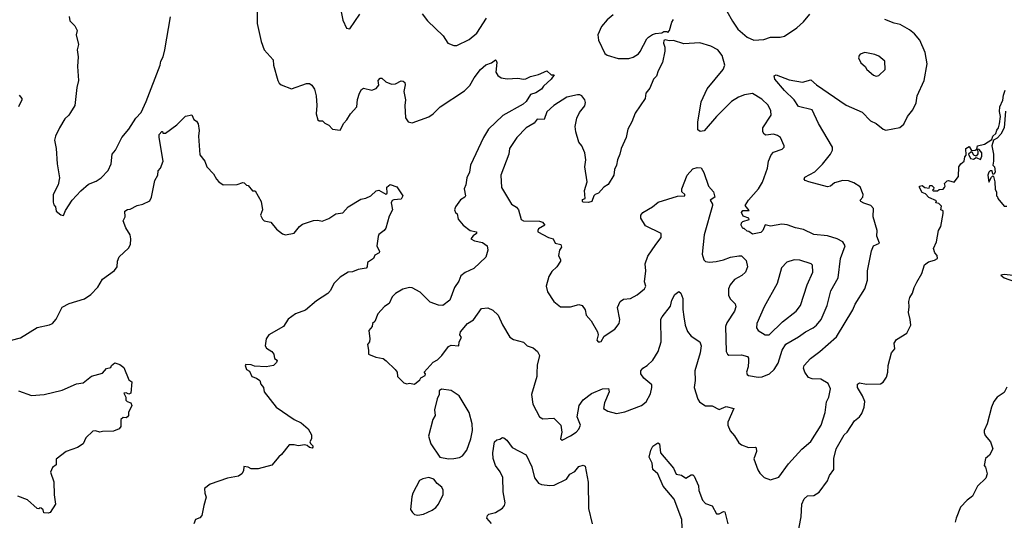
# Model space of a CAD drawing. Extents: x 1678759 to 1859541, y 384609 to 522867.
# Tile 289 of 466: x 1741579 to 1748667, y 514710 to 518313. Entities that reach past the tile are written whole.
import ezdxf

# ---------------------------------------------------------------- set-up
doc = ezdxf.new("R2010")
doc.units = 0

msp = doc.modelspace()

# ---------------------------------------------------------------- linework, layer by layer
at = {"layer": '0CON20XD'}
for points in [[(1743288, 518415), (1743288.6, 518285), (1743317.1, 518155), (1743340, 518095), (1743403.3, 518025), (1743406.2, 517985), (1743436.4, 517876.4), (1743447.5, 517855), (1743462.5, 517845), (1743535, 517815.8), (1743645, 517854.3), (1743665, 517854), (1743682.7, 517842.7), (1743701.7, 517811.7), (1743712.5, 517765), (1743718, 517695), (1743714.1, 517635.9), (1743725, 517592.5), (1743735, 517583.8), (1743760, 517585), (1743775, 517567.5), (1743803.9, 517553.9), (1743830, 517525), (1743885, 517517.5), (1743911.7, 517568.3), (1743935, 517592.5), (1743960, 517635), (1744006.2, 517685), (1744012.1, 517737.9), (1744026.2, 517785), (1744040.5, 517809.5), (1744055, 517820), (1744115, 517806.2), (1744145, 517818.8), (1744165, 517842.5), (1744160.8, 517875), (1744175, 517892), (1744185, 517892), (1744215, 517866.7), (1744255, 517849.2), (1744285, 517852), (1744325, 517873.8), (1744340.7, 517870.7), (1744351.2, 517861.2), (1744354, 517845), (1744345.7, 517795), (1744356.5, 517735), (1744351.5, 517695), (1744356.8, 517606.8), (1744375, 517577.5), (1744405, 517570.8), (1744525, 517614.2), (1744555.5, 517634.5), (1744605, 517686.2), (1744780.3, 517799.7), (1744820.3, 517839.7), (1744850, 517895), (1744896, 517954), (1744935, 517987.5), (1744975, 518003.3), (1745005, 518023.3), (1745010, 518020), (1745014, 518005), (1745007.5, 517935), (1745021.4, 517911.4), (1745044.3, 517894.3), (1745087.3, 517887.3), (1745165, 517893.1), (1745205, 517884.4), (1745222.7, 517887.3), (1745257.5, 517905), (1745315, 517919.2), (1745375, 517945.7), (1745405, 517916.2), (1745427.5, 517915), (1745404.2, 517885), (1745350, 517835), (1745336.4, 517813.6), (1745295, 517785.6), (1745255.6, 517774.4), (1745225.6, 517725), (1745204.2, 517705), (1745057.3, 517622.7), (1744955, 517524.4), (1744918, 517465), (1744824.5, 517265), (1744816.8, 517215), (1744796.9, 517175), (1744790.8, 517125), (1744778.9, 517095), (1744789.2, 517045), (1744783.8, 517035), (1744752.5, 517017.5), (1744716.7, 516965), (1744710, 516945), (1744717.5, 516925), (1744727.5, 516915), (1744736.4, 516876.4), (1744772.5, 516835), (1744822.5, 516795), (1744866.7, 516785), (1744868.8, 516775), (1744843.1, 516756.9), (1744826.7, 516735), (1744852.1, 516722.1), (1744910.3, 516710.3), (1744943.3, 516685), (1744950, 516655), (1744935.5, 516604.5), (1744849.1, 516520.9), (1744785, 516492.5), (1744755, 516468.8), (1744740, 516430), (1744710, 516385), (1744676.2, 516295), (1744625, 516256.2), (1744595, 516258), (1744535, 516278.8), (1744461.3, 516351.3), (1744403.6, 516383.6), (1744384.5, 516385.5), (1744337.6, 516372.4), (1744285, 516343.1), (1744261.4, 516318.6), (1744239.5, 516270.5), (1744205, 516248), (1744157.1, 516195), (1744135, 516140), (1744120, 516125), (1744117.5, 516105), (1744092.5, 516075), (1744100, 516015), (1744096.2, 515995), (1744082.5, 515975), (1744090, 515935), (1744090, 515905), (1744143.6, 515883.6), (1744195, 515873.8), (1744218.3, 515858.3), (1744282.5, 515795), (1744297.5, 515775), (1744300, 515745), (1744345, 515700), (1744365, 515692.5), (1744385, 515697.5), (1744421.7, 515688.3), (1744459.3, 515720.7), (1744467.5, 515735), (1744498.3, 515751.7), (1744500, 515765), (1744490, 515775), (1744555, 515846.7), (1744585.8, 515864.2), (1744618.8, 515895), (1744665, 515961.2), (1744685, 515970), (1744740, 515965), (1744742.5, 515995), (1744760, 516025), (1744746.7, 516045), (1744753.3, 516065), (1744803.3, 516125), (1744845, 516152.5), (1744903.3, 516235), (1744948.3, 516238.3), (1744985, 516223.3), (1745023.8, 516185), (1745055, 516116.7), (1745107.2, 516027.2), (1745135, 516011.4), (1745205, 515990.8), (1745232.5, 515965), (1745275, 515951.4), (1745306.2, 515925), (1745320, 515895), (1745304.3, 515825.7), (1745300.9, 515769.1), (1745301.1, 515745), (1745263.5, 515615), (1745273.3, 515545), (1745322, 515455), (1745345, 515440.8), (1745425, 515444.4), (1745474, 515395), (1745482.9, 515345), (1745472, 515295), (1745485, 515286.2), (1745545, 515317.1), (1745585.6, 515344.4), (1745604.4, 515365.6), (1745615.7, 515395), (1745592, 515455), (1745605.6, 515535), (1745635, 515575.7), (1745695, 515621.5), (1745775, 515656.9), (1745818.6, 515658.6), (1745822, 515635), (1745788.6, 515555), (1745782.5, 515515), (1745813.3, 515495), (1745875, 515479.2), (1745935, 515491.4), (1746055, 515536), (1746087.9, 515562.1), (1746120.5, 515620.5), (1746130.8, 515665), (1746128.8, 515685), (1746072.1, 515732.1), (1746051.2, 515765), (1746050, 515785), (1746065.7, 515804.3), (1746096.4, 515823.6), (1746138.1, 515861.9), (1746175.5, 515925), (1746196.7, 515995), (1746195, 516156.7), (1746203.3, 516175), (1746265, 516251.2), (1746274.5, 516295), (1746295, 516334), (1746325, 516356.7), (1746338.8, 516345), (1746353.8, 516305), (1746353, 516227), (1746360, 516175), (1746370.8, 516115), (1746387.4, 516067.4), (1746413.8, 516033.8), (1746474.2, 515995), (1746484.3, 515965), (1746477.5, 515915), (1746438.5, 515785), (1746441.5, 515715), (1746434.4, 515665), (1746460.9, 515580.9), (1746473, 515563), (1746496, 515546), (1746515, 515533.3), (1746565, 515533.8), (1746615, 515507.5), (1746665, 515528), (1746720, 515515), (1746676.9, 515415), (1746677.1, 515395), (1746692.8, 515352.8), (1746725, 515318), (1746756.6, 515266.6), (1746775, 515252), (1746825, 515232.5), (1746875, 515236.2), (1746881.7, 515231.7), (1746884, 515205), (1746863.2, 515153.2), (1746893.7, 515073.7), (1746908.2, 515048.2), (1746937.6, 515017.6), (1746985, 515000.8), (1747045, 515020), (1747114.7, 515115.3), (1747209.5, 515220.5), (1747273.4, 515276.6), (1747347.9, 515395), (1747377.1, 515485), (1747387.6, 515562.4), (1747405, 515596.7), (1747415.5, 515655), (1747400, 515695), (1747347.5, 515725), (1747285, 515727.5), (1747257.7, 515737.7), (1747230, 515775), (1747221.2, 515805), (1747226.2, 515825), (1747272.5, 515875), (1747339.2, 515925), (1747459.1, 516030.9), (1747576.5, 516223.5), (1747592.7, 516265), (1747663.1, 516375), (1747681.3, 516438.7), (1747681.3, 516505), (1747710.8, 516649.2), (1747725.6, 516685), (1747767.5, 516705), (1747749.4, 516755), (1747752, 516795), (1747722.5, 516895), (1747726, 516955), (1747705.5, 516975.5), (1747655, 516991.8), (1747633.8, 517005), (1747628.8, 517015), (1747647.5, 517035), (1747650.8, 517055), (1747629.1, 517109.1), (1747585, 517138), (1747545, 517154), (1747505.7, 517155.7), (1747445, 517138.9), (1747415, 517114), (1747395, 517108.8), (1747260, 517145), (1747233.3, 517155), (1747226.7, 517165), (1747230, 517180), (1747302.6, 517217.4), (1747357.4, 517272.6), (1747415.4, 517344.6), (1747429.2, 517375), (1747430.8, 517395), (1747328.5, 517565), (1747285, 517664), (1747185, 517688.6), (1747155.3, 517735.3), (1747085, 517802.5), (1747015.6, 517885), (1747011.2, 517908.8), (1747025, 517915.8), (1747118.9, 517878.9), (1747215, 517864.4), (1747275, 517880), (1747315, 517844.3), (1747528.9, 517698.9), (1747645, 517648), (1747704, 517585), (1747745.4, 517565.4), (1747796.2, 517525), (1747815, 517518.1), (1747915, 517536.2), (1747945, 517560), (1747970, 517615), (1748007.5, 517665), (1748032.9, 517715), (1748040.6, 517765), (1748090.8, 517875), (1748110.6, 517995), (1748097.8, 518077.8), (1748058.9, 518165), (1748020.5, 518210.5), (1747985, 518240.6), (1747917.6, 518277.6), (1747875, 518287.1), (1747806.7, 518315)], [(1743875.8, 518455), (1743905, 518310), (1743931.7, 518251.7), (1743955, 518247.5), (1744027.8, 518352.2)], [(1741936, 518335), (1741940, 518305), (1741975, 518268.8), (1741993.8, 518235), (1741986.2, 518205), (1742002, 518135), (1741992, 518095), (1741999.2, 518045), (1741995.7, 517975), (1742002.9, 517875), (1741990.8, 517825), (1741976.2, 517695), (1741943.8, 517645), (1741933.8, 517625), (1741905, 517598.8), (1741865.7, 517535), (1741837.1, 517475), (1741830, 517445), (1741842.9, 517385), (1741849.2, 517275), (1741865.8, 517175), (1741856.2, 517125), (1741820, 517055), (1741819.3, 516999.3), (1741825, 516980), (1741837.5, 516965), (1741842.5, 516935), (1741875, 516907.5), (1741895, 516902.5), (1741909.3, 516940.7), (1741957.5, 517015), (1742018.3, 517081.7), (1742075, 517128.6), (1742128.9, 517151.1), (1742165, 517174), (1742215, 517226.7), (1742237.1, 517275), (1742245.6, 517345), (1742269.1, 517375), (1742314.7, 517465.3), (1742364.5, 517525), (1742414.4, 517605), (1742454.5, 517645.5), (1742490, 517725), (1742591.5, 517985), (1742594.6, 518015), (1742613.2, 518045), (1742624.7, 518095.3), (1742664.4, 518334.4)], [(1744476.7, 518355), (1744513.8, 518305), (1744627.1, 518197.1), (1744661.9, 518145), (1744705, 518126.7), (1744725, 518128.1), (1744815, 518170.6), (1744870, 518215), (1744939.4, 518325)], [(1745851, 518349), (1745807.6, 518312.4), (1745767, 518263), (1745741.2, 518205), (1745746.4, 518165), (1745790.3, 518070.3), (1745807.8, 518057.8), (1745886.9, 518033.1), (1745965, 518032.9), (1745995.6, 518044.4), (1746033.1, 518066.9), (1746046.8, 518083.2), (1746093.8, 518175), (1746105, 518186.7), (1746135, 518207.5), (1746155, 518212.5), (1746201.7, 518218.3), (1746217, 518227), (1746237, 518227), (1746245, 518220), (1746257.5, 518235), (1746273.3, 518295), (1746286.2, 518315)], [(1746669.5, 518375), (1746711.5, 518301.5), (1746748.8, 518245), (1746816.8, 518186.8), (1746865, 518166.5), (1746935, 518170.5), (1746985, 518187.8), (1747053, 518187), (1747085, 518194.4), (1747174.7, 518255.3), (1747221.9, 518298.1), (1747267.1, 518352.9)], [(1746895, 515740.5), (1746925, 515741.8), (1746976.8, 515763.2), (1747011.1, 515795), (1747039.4, 515840.6), (1747068.6, 515935), (1747095, 515978.5), (1747185, 516030.5), (1747235, 516067.1), (1747290, 516095), (1747315.6, 516115), (1747347.8, 516155), (1747391.1, 516255), (1747418.1, 516361.9), (1747471.8, 516455), (1747488.5, 516595), (1747520.6, 516685), (1747504.4, 516715), (1747465, 516735.2), (1747395, 516757.8), (1747295, 516766), (1747221.7, 516801.7), (1747165, 516813.8), (1747105, 516836.7), (1747065, 516841.2), (1746984, 516826), (1746945, 516836.2), (1746930, 516795), (1746915, 516781.2), (1746855, 516770), (1746828.3, 516788.3), (1746815, 516790), (1746795, 516810), (1746785, 516810), (1746772.5, 516835), (1746775, 516850), (1746785, 516860), (1746830, 516875), (1746827.5, 516885), (1746788, 516898), (1746776, 516925), (1746785, 516940), (1746829.3, 516940.7), (1746802.5, 516975), (1746824.5, 517015), (1746897.9, 517095), (1746926.8, 517143.2), (1746961.2, 517245), (1746969.5, 517295), (1746988.9, 517341.1), (1747005, 517358.6), (1747068.8, 517381.2), (1747083.3, 517395), (1747083.3, 517405), (1747056, 517465), (1747035, 517480), (1747005, 517490), (1746950.6, 517480.6), (1746937.9, 517487.9), (1746928.1, 517505), (1746928.2, 517535), (1746988, 517625), (1746987.4, 517657.4), (1746968.3, 517698.3), (1746921.9, 517741.9), (1746855, 517781.1), (1746797, 517773), (1746753.8, 517756.2), (1746704.3, 517725), (1746595.7, 517615), (1746507.3, 517512.7), (1746477, 517507), (1746461.2, 517521.2), (1746460.8, 517575), (1746485, 517722.5), (1746526.9, 517815), (1746643.3, 517955), (1746654.4, 517985), (1746635.8, 518054.2), (1746603.8, 518095), (1746555, 518123.2), (1746475, 518146.9), (1746359.7, 518139.7), (1746285, 518163.3), (1746255, 518160), (1746225, 518167.5), (1746217, 518163), (1746213.3, 518145), (1746223.3, 518115), (1746223.6, 518086.4), (1746205.8, 518005), (1746174.6, 517945.4), (1746162.4, 517907.6), (1746142.9, 517885), (1746115, 517821.2), (1746087.1, 517785), (1746082, 517745), (1746010.3, 517639.7), (1745985, 517576.7), (1745955.8, 517525), (1745945.7, 517464.3), (1745908.8, 517385), (1745900, 517345), (1745882, 517305), (1745876, 517265), (1745861.2, 517235), (1745856, 517195), (1745815, 517126.7), (1745785, 517106.7), (1745745, 517063.3), (1745722.5, 517055), (1745712.5, 517045), (1745696.7, 517005), (1745675, 516996.7), (1745635, 517000), (1745630, 517005), (1745631.7, 517018.3), (1745650, 517025), (1745646.1, 517083.9), (1745663.9, 517146.1), (1745647.5, 517255), (1745654, 517305), (1745647.5, 517355), (1745626, 517405), (1745605, 517432.5), (1745583.1, 517505), (1745577.5, 517545), (1745590.8, 517605), (1745610, 517645), (1745647.4, 517692.6), (1745652.3, 517717.7), (1745647, 517737), (1745625, 517763.8), (1745612.3, 517772.3), (1745595, 517772.9), (1745518, 517755), (1745424.3, 517695), (1745375, 517648.6), (1745355.8, 517594.2), (1745303.3, 517596.7), (1745282, 517568), (1745225.7, 517535), (1745157.5, 517465), (1745105.7, 517385), (1745100.5, 517345), (1745042.9, 517195), (1745048, 517105), (1745118.6, 516985), (1745155, 516963.1), (1745170.5, 516945), (1745190, 516875), (1745206.2, 516866.2), (1745322.3, 516862.3), (1745342.5, 516855), (1745360, 516835), (1745315, 516808), (1745308, 516795), (1745310, 516785), (1745385, 516744), (1745420, 516735), (1745435, 516703.3), (1745475.6, 516695.6), (1745480, 516675), (1745465.9, 516654.1), (1745458, 516615), (1745473.3, 516585), (1745471.2, 516575), (1745445, 516533.8), (1745409.7, 516500.3), (1745387.5, 516465), (1745368.8, 516395), (1745378, 516355), (1745425, 516283.8), (1745472.5, 516245), (1745545, 516245.8), (1745605, 516263.3), (1745627.5, 516255), (1745650, 516225), (1745657.5, 516185), (1745693.3, 516145), (1745738.8, 516065), (1745743.3, 516045), (1745733.3, 516005), (1745742.5, 515995), (1745755, 515993.3), (1745765, 515997.5), (1745786.1, 516033.9), (1745862.5, 516085), (1745893.8, 516125), (1745900, 516155), (1745881.7, 516241.7), (1745901.4, 516285), (1745925, 516300.6), (1745976.7, 516305), (1746025, 516332), (1746078, 516375), (1746086, 516395), (1746078, 516425), (1746085.9, 516505.9), (1746082, 516555), (1746100, 516610), (1746158.8, 516695), (1746196, 516745), (1746196.7, 516775), (1746085, 516830), (1746050, 516885), (1746050, 516905), (1746065, 516926.2), (1746134.3, 516965.7), (1746175, 517000), (1746315, 517042), (1746367.5, 517045), (1746366.7, 517055), (1746346, 517075), (1746346, 517095), (1746384.2, 517195), (1746425, 517240), (1746455, 517250), (1746485, 517247.5), (1746505, 517212.5), (1746538.8, 517115), (1746573.3, 517075), (1746582.5, 517035), (1746550, 517015), (1746566.7, 516985), (1746566.2, 516975), (1746505.6, 516765), (1746491.1, 516625), (1746503.1, 516585), (1746515, 516573.1), (1746545, 516567.5), (1746593.1, 516573.1), (1746646.7, 516585), (1746695.9, 516604.1), (1746755, 516613.3), (1746775, 516613.3), (1746808.8, 516578.8), (1746818, 516535), (1746803.8, 516495), (1746778.3, 516471.7), (1746725, 516443.8), (1746692.5, 516405), (1746680.8, 516375), (1746681.2, 516331.2), (1746694.4, 516304.4), (1746728.9, 516268.9), (1746734.2, 516245), (1746724.2, 516215), (1746670, 516130), (1746660.5, 516105), (1746664.5, 515924.5), (1746673.8, 515905), (1746685, 515899.2), (1746775, 515900), (1746817.6, 515887.6), (1746825.6, 515875.6), (1746825.7, 515855), (1746822.5, 515815), (1746810.8, 515775), (1746815, 515760), (1746825, 515752.9), (1746895, 515740.5)], [(1747745, 517906), (1747765, 517911.2), (1747808.8, 517955), (1747806.7, 518015), (1747765, 518050), (1747735, 518062), (1747664.1, 518075.9), (1747630, 518065), (1747621.2, 518055), (1747618.3, 518038.3), (1747633.2, 518003.2), (1747665, 517976.7), (1747676.7, 517955), (1747725, 517913.8), (1747745, 517906)], [(1741575, 517768.8), (1741593.8, 517745), (1741593.8, 517735), (1741570, 517685)], [(1747176, 514585), (1747204, 514735), (1747208.8, 514825), (1747226.7, 514865), (1747250, 514885), (1747295, 514888.8), (1747335, 514913.3), (1747395, 514994), (1747408.7, 515031.3), (1747438.9, 515075), (1747440.6, 515155), (1747457.1, 515225), (1747514.3, 515325), (1747535, 515344), (1747589.2, 515425), (1747625, 515454.3), (1747641.7, 515478.3), (1747657.9, 515525), (1747663.5, 515565), (1747646.4, 515606.4), (1747610.6, 515665), (1747610.3, 515689.7), (1747625, 515698.1), (1747675, 515690), (1747775, 515691.4), (1747795, 515704.2), (1747819.1, 515740.9), (1747828.1, 515775), (1747830.8, 515825), (1747856.2, 515915), (1747880, 515945), (1747873.8, 515985), (1747890, 516010), (1747965, 516056.7), (1747993.3, 516115), (1747990, 516155), (1747976.7, 516205), (1747982.5, 516245), (1747980, 516285), (1747986.7, 516313.3), (1748006.7, 516345), (1748017.5, 516385), (1748036.7, 516423.3), (1748072.5, 516485), (1748091.7, 516548.3), (1748120.5, 516569.5), (1748165, 516582), (1748186.7, 516595), (1748183.3, 516615), (1748167.5, 516635), (1748156.7, 516665), (1748180, 516715), (1748193.8, 516795), (1748211.2, 516825), (1748227, 516917), (1748227, 516937), (1748210, 516945), (1748215, 516970), (1748195, 516990), (1748173.6, 516993.6), (1748180, 517010), (1748123.3, 517033.3), (1748098.8, 517058.8), (1748075, 517068.8), (1748055.8, 517105), (1748056.2, 517115), (1748075, 517118.6), (1748095, 517106), (1748125, 517100), (1748131.7, 517118.3), (1748145, 517120), (1748160, 517105), (1748158.3, 517091.7), (1748150, 517085), (1748155, 517080), (1748185, 517080), (1748198.3, 517091.7), (1748225.9, 517094.1), (1748237.5, 517105), (1748242.5, 517115), (1748237.5, 517135), (1748255, 517153.3), (1748265, 517156.2), (1748305, 517142.5), (1748336.7, 517185), (1748340, 517255), (1748353.6, 517276.4), (1748377.5, 517295), (1748382.5, 517325), (1748391.7, 517338.3), (1748390, 517385), (1748415, 517400), (1748431.7, 517371.7), (1748457, 517373), (1748470, 517380), (1748473.9, 517406.1), (1748525, 517417.5), (1748578.3, 517451.7), (1748585.6, 517475), (1748605.3, 517494.7), (1748612.6, 517517.4), (1748625.8, 517534.2), (1748632.2, 517562.2), (1748639.6, 517615), (1748633.3, 517653.3), (1748635.9, 517685), (1748657.1, 517732.9), (1748660.3, 517769.7), (1748672.7, 517805)], [(1741465, 515991.4), (1741585, 516022.2), (1741705, 516096.2), (1741795, 516117.1), (1741815, 516127.1), (1741841.7, 516158.3), (1741885.5, 516244.5), (1741935, 516271.1), (1742045, 516304.3), (1742092.5, 516335), (1742141.7, 516388.3), (1742174.2, 516445), (1742262.7, 516507.3), (1742280.8, 516535), (1742284, 516575), (1742296, 516605), (1742361.3, 516668.7), (1742375.8, 516695), (1742380, 516735), (1742374.3, 516765), (1742344, 516815), (1742323.3, 516865), (1742337.5, 516895), (1742336.4, 516933.6), (1742355, 516947.5), (1742375, 516950), (1742424.1, 516975.9), (1742465, 516986), (1742515, 517008.8), (1742529.2, 517035), (1742552, 517155), (1742573.8, 517195), (1742576.7, 517225), (1742593.3, 517245), (1742612.5, 517295), (1742583.3, 517465), (1742583, 517487), (1742601.7, 517508.3), (1742608.3, 517508.3), (1742610, 517495), (1742630, 517495), (1742710, 517555), (1742772.5, 517617.5), (1742818.3, 517628.3), (1742832.5, 517595), (1742853, 517583), (1742863, 517563), (1742870, 517515), (1742866.7, 517475), (1742875, 517340), (1742912.5, 517295), (1742927.5, 517255), (1742975, 517202.5), (1742996.7, 517165), (1743012.5, 517145), (1743045, 517123.3), (1743145, 517126.7), (1743185, 517140), (1743195, 517137.5), (1743211.7, 517121.7), (1743225, 517120), (1743255, 517080), (1743275, 517080), (1743316.7, 517005), (1743326.2, 516943.8), (1743312.5, 516905), (1743326.4, 516876.4), (1743340, 516865), (1743387.5, 516855), (1743427.5, 516805), (1743471.7, 516771.7), (1743493.6, 516763.6), (1743554.1, 516775.9), (1743593.8, 516825), (1743615, 516841.2), (1743695, 516868), (1743725, 516870), (1743757, 516863), (1743805, 516880.8), (1743855, 516915.8), (1743905, 516923.1), (1743944.4, 516965.6), (1744035, 517022), (1744071.7, 517028.3), (1744106.7, 517045), (1744145, 517081.2), (1744165, 517086.2), (1744215, 517056.7), (1744225.6, 517065), (1744222.8, 517107.2), (1744245, 517127.5), (1744295, 517108.8), (1744336.7, 517045), (1744325, 517020.9), (1744272.7, 517017.3), (1744259.4, 517010.6), (1744254, 516995), (1744263.3, 516945), (1744238.3, 516898.3), (1744215, 516812.5), (1744203.9, 516796.1), (1744165, 516766.2), (1744158.8, 516751.2), (1744150, 516685), (1744170, 516645), (1744166.7, 516635), (1744135, 516617.5), (1744125, 516593.8), (1744083.3, 516565), (1744080, 516535), (1744072.5, 516525), (1744015, 516515.6), (1743975, 516498.5), (1743943.6, 516496.4), (1743885, 516459.4), (1743840, 516415), (1743815.5, 516364.5), (1743797.4, 516342.6), (1743715, 516290), (1743637.4, 516222.6), (1743563.6, 516196.4), (1743512, 516158), (1743477.5, 516105), (1743372.5, 516045), (1743354, 516015), (1743346, 515965), (1743355, 515948.8), (1743393.3, 515925), (1743407.5, 515905), (1743412.5, 515875), (1743432.5, 515862.5), (1743427.5, 515845), (1743406, 515824), (1743354.4, 515814.4), (1743269.3, 515819.3), (1743245, 515828.8), (1743208.3, 515831.7), (1743202.5, 515825), (1743212.5, 515795), (1743233, 515783), (1743250, 515745), (1743285, 515732.5), (1743307.5, 515715), (1743315, 515690), (1743333.3, 515665), (1743340, 515635), (1743425, 515523.3), (1743555.6, 515435.6), (1743605, 515410.8), (1743655, 515368.8), (1743680, 515325), (1743680, 515295), (1743667.5, 515275), (1743671.7, 515261.7), (1743690, 515245), (1743690, 515235), (1743685, 515230), (1743665, 515232.5), (1743648.3, 515248.3), (1743633, 515253), (1743585, 515246.7), (1743555, 515253.3), (1743518.3, 515251.7), (1743465, 515182.5), (1743443.6, 515166.4), (1743393.9, 515106.1), (1743295, 515081.2), (1743245, 515081.2), (1743225, 515092.5), (1743193.6, 515096.4), (1743190, 515065), (1743177.5, 515045), (1743155, 515026.7), (1743075, 515013.8), (1742949.3, 514970.7), (1742910.7, 514939.3), (1742911.2, 514905), (1742922.5, 514875), (1742903.6, 514816.4), (1742890, 514745), (1742875, 514728), (1742845.8, 514714.2), (1742832.5, 514685)], [(1748674.7, 517655), (1748666.6, 517533.4), (1748642.1, 517487.9), (1748615, 517459.5), (1748590, 517445), (1748576.2, 517405), (1748589.2, 517345), (1748590, 517295), (1748584, 517265), (1748597.5, 517255), (1748601.7, 517218.3), (1748595, 517200), (1748585, 517200), (1748580, 517225), (1748565, 517226.2), (1748555, 517216.2), (1748548.8, 517195), (1748555, 517142.5), (1748575, 517180), (1748585, 517190), (1748590, 517185), (1748600, 517145), (1748600.7, 517090.7), (1748610, 517075), (1748610, 517045), (1748618.3, 517038.3), (1748620, 517025), (1748665, 516970), (1748685, 516970)], [(1748495, 517307.5), (1748505, 517330), (1748505.3, 517355.3), (1748485, 517377.5), (1748470, 517380), (1748477.5, 517367.5), (1748477, 517347), (1748465, 517330), (1748447, 517337), (1748435, 517360), (1748425, 517360), (1748410, 517345), (1748423, 517313), (1748445, 517310), (1748465, 517320), (1748495, 517307.5)], [(1746975, 516044.3), (1747071.2, 516138.8), (1747168.6, 516215), (1747200.6, 516255), (1747248.9, 516405), (1747288.6, 516495), (1747286, 516545), (1747277.5, 516555), (1747195, 516581.5), (1747155, 516584.5), (1747102.4, 516567.6), (1747064.1, 516525.9), (1747032.9, 516415), (1746937.3, 516245), (1746885.6, 516125), (1746884.3, 516095), (1746896, 516075), (1746945, 516044.4), (1746975, 516044.3)], [(1748775, 516466.7), (1748665, 516480), (1748642.5, 516475), (1748666.7, 516455), (1748775, 516415.5)], [(1741571.7, 515641.7), (1741665, 515608.8), (1741755, 515614), (1741885, 515646), (1741987.7, 515692.3), (1742035, 515700), (1742095, 515747.5), (1742175, 515767.5), (1742205, 515802.5), (1742235, 515810), (1742240, 515825), (1742265, 515842.5), (1742300.7, 515830.7), (1742329.5, 515809.5), (1742365, 515720), (1742386.7, 515706.7), (1742380, 515625), (1742365, 515617.5), (1742345, 515627.5), (1742330, 515625), (1742342.5, 515595), (1742343.9, 515573.9), (1742353.9, 515563.9), (1742380, 515555), (1742387.5, 515535), (1742362.5, 515485), (1742362.5, 515465), (1742356.1, 515453.9), (1742345, 515447.5), (1742325, 515450), (1742307.5, 515435), (1742306.7, 515385), (1742295, 515367.5), (1742255, 515350), (1742175, 515348.8), (1742155, 515343.3), (1742125, 515352.5), (1742105, 515350), (1742055.9, 515304.1), (1742035, 515260), (1741995.9, 515234.1), (1741914.3, 515205.7), (1741840.8, 515149.2), (1741841.7, 515108.3), (1741815, 515090), (1741801.2, 515055), (1741825.8, 514985.8), (1741826.7, 514893.3), (1741836, 514825), (1741797.5, 514765), (1741785, 514760), (1741753, 514763), (1741747.5, 514785), (1741735, 514796.7), (1741725, 514800), (1741717, 514793), (1741705, 514793.8), (1741636.6, 514856.6), (1741565, 514883.3)], [(1744665, 515152.5), (1744705, 515154.2), (1744745, 515161.4), (1744767.2, 515172.8), (1744798, 515215), (1744827.5, 515295), (1744838.5, 515355), (1744836.4, 515405), (1744814.3, 515485), (1744742, 515605), (1744685, 515643.8), (1744615, 515652.5), (1744598.3, 515641.7), (1744600, 515615), (1744583.8, 515585), (1744565.8, 515505), (1744570, 515465), (1744554.4, 515435), (1744522.5, 515315), (1744539.7, 515259.7), (1744604.4, 515164.4), (1744665, 515152.5)], [(1748685, 515667.5), (1748665, 515629.2), (1748615, 515597.1), (1748591.1, 515565), (1748574.4, 515525), (1748543.3, 515405), (1748521.9, 515355), (1748520.9, 515340.9), (1748530.3, 515320.3), (1748568.8, 515275), (1748583.3, 515225), (1748560.7, 515179.3), (1748531.2, 515155), (1748522.5, 515105), (1748531.7, 515091.7), (1748543.3, 515045), (1748535, 515012.5), (1748474.4, 514955.6), (1748437.5, 514882.5), (1748400, 514855), (1748352.9, 514805), (1748320, 514725), (1748313.8, 514695)], [(1744975, 514685.6), (1744942.5, 514725), (1744946, 514745), (1744957.2, 514752.8), (1745003.6, 514766.4), (1745055, 514796), (1745070, 514815), (1745074.2, 514835), (1745059.4, 514915), (1745056.8, 515016.8), (1745038.5, 515058.5), (1745004.4, 515105), (1744987.1, 515155), (1744984.3, 515195), (1744997.5, 515275), (1745015, 515290), (1745035.9, 515294.1), (1745055, 515306.7), (1745065, 515303.3), (1745085.6, 515285.6), (1745124.2, 515234.2), (1745225, 515182), (1745266.9, 515095), (1745284.2, 515015), (1745294.2, 515004.2), (1745315, 514976.7), (1745335, 514966.2), (1745395, 514960), (1745426.8, 514963.2), (1745516, 515005), (1745539.5, 515040.5), (1745575, 515062), (1745605, 515095.8), (1745635, 515106.7), (1745648.8, 515098.8), (1745671.4, 514985), (1745674.1, 514794.1), (1745701.2, 514685)], [(1746347.9, 514655), (1746346.5, 514716.5), (1746291.2, 514861.2), (1746212.5, 514955), (1746173.3, 515043.3), (1746135.8, 515075), (1746131.3, 515121.3), (1746110, 515165), (1746122.5, 515215), (1746137, 515243), (1746173, 515267), (1746185, 515260), (1746192, 515195), (1746285.4, 515085.4), (1746305, 515041.2), (1746342.5, 515035), (1746375, 515013.8), (1746413.6, 515036.4), (1746425, 515036.2), (1746435, 515026.7), (1746465, 514956.7), (1746468.5, 514925), (1746495, 514854), (1746515, 514830.8), (1746564.3, 514814.3), (1746595, 514756.7), (1746615, 514756.2), (1746645, 514773.3), (1746655, 514770), (1746676.9, 514685)], [(1744445, 514746), (1744485, 514754.2), (1744548.3, 514781.7), (1744575, 514802), (1744593.7, 514826.3), (1744627.8, 514895), (1744627.4, 514927.4), (1744618.5, 514948.5), (1744583.8, 514975), (1744560, 515005), (1744525, 515017.5), (1744481.7, 515008.3), (1744456.2, 514995), (1744408.8, 514905), (1744401.7, 514878.3), (1744393.6, 514786.4), (1744405.9, 514765.9), (1744421.7, 514751.7), (1744445, 514746)]]:
    msp.add_lwpolyline(points, dxfattribs=at)

doc.saveas('drawing.dxf')
